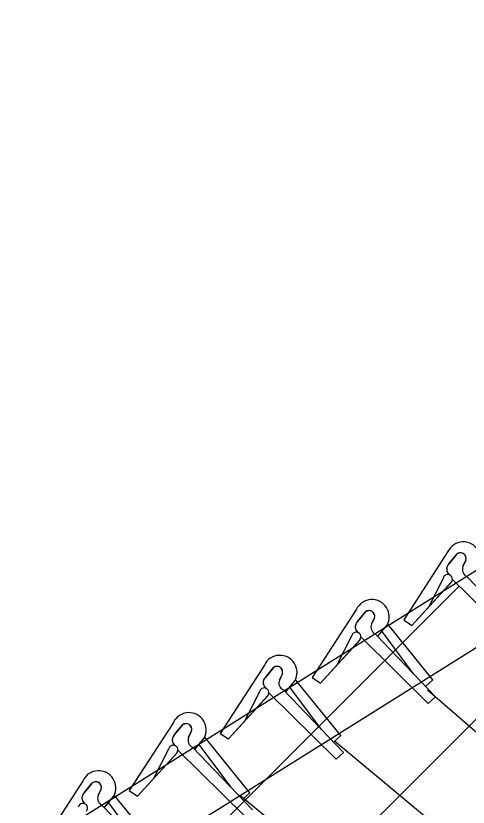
# Model space of a CAD drawing. Extents: x 0 to 2.85, y -0.1 to 1.83.
# Drawn here: x 2.51338 to 2.53796, y 0.9586 to 1.00161 of the extents above; entities that cross this region are included whole.
import ezdxf

# ---------------------------------------------------------------- set-up
doc = ezdxf.new("R2010")
doc.units = 0
doc.layers.add('sb_Chainlink Fence', color=7, linetype='Continuous')
doc.layers.add('sb_Existing Structural Steel', color=7, linetype='Continuous')

msp = doc.modelspace()

# ---------------------------------------------------------------- linework, layer by layer
at = {"layer": 'sb_Chainlink Fence'}
for p, q in [((2.4647550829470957, 0.8898565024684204), (2.5593142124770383, 0.9842715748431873)), ((2.536856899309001, 0.9724944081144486), (2.5344555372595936, 0.9687825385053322)), ((2.5369108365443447, 0.9718261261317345), (2.5373509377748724, 0.9723573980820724)), ((2.5373102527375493, 0.9723137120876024), (2.5369108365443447, 0.9718261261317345)), ((2.537835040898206, 0.9720331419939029), (2.5376748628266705, 0.9716773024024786)), ((2.537675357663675, 0.9716898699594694), (2.5378347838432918, 0.9720251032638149)), ((2.5378917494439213, 0.9711399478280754), (2.5411495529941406, 0.9677440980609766)), ((2.5349043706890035, 0.9684820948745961), (2.5370518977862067, 0.9708399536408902)), ((2.5349043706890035, 0.9684820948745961), (2.537038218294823, 0.9708260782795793)), ((2.536593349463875, 0.9710363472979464), (2.5357964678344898, 0.9694771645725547)), ((2.5370954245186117, 0.9709898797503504), (2.5407571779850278, 0.9673817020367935)), ((2.4647446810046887, 0.897907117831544), (2.537454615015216, 0.9706061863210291)), ((2.531890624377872, 0.9693595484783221), (2.529489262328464, 0.9656476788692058)), ((2.5319445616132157, 0.9686912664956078), (2.5323846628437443, 0.9692225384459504)), ((2.5323439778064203, 0.9691788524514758), (2.5319445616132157, 0.9686912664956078)), ((2.532868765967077, 0.9688982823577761), (2.5327085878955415, 0.9685424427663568)), ((2.532709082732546, 0.9685550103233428), (2.5328685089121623, 0.9688902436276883)), ((2.5335511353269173, 0.96850174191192), (2.533586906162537, 0.9685701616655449)), ((2.533586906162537, 0.9685701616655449), (2.5336172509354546, 0.968643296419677)), ((2.536040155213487, 0.9655339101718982), (2.5335986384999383, 0.9685455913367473)), ((2.5344555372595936, 0.9687825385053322), (2.5349043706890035, 0.9684820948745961)), ((2.5330615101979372, 0.9679108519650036), (2.5335511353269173, 0.96850174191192)), ((2.5330679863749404, 0.9679198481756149), (2.533553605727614, 0.9685037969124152)), ((2.5349980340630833, 0.9658560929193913), (2.5332791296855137, 0.9681498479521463)), ((2.5299380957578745, 0.9653472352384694), (2.532085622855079, 0.9677050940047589)), ((2.5299380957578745, 0.9653472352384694), (2.532071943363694, 0.9676912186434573)), ((2.531627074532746, 0.9679014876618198), (2.5308301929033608, 0.9663423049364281)), ((2.5321291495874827, 0.9678550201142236), (2.5357909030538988, 0.964246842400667)), ((2.5329254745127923, 0.9680050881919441), (2.5361832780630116, 0.96460923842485)), ((2.5268856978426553, 0.9663292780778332), (2.524484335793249, 0.9626174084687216)), ((2.5269396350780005, 0.9656609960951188), (2.527379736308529, 0.9661922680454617)), ((2.527339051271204, 0.9661485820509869), (2.5269396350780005, 0.9656609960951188)), ((2.5278638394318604, 0.965868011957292), (2.527703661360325, 0.965512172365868)), ((2.52770415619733, 0.9655247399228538), (2.527863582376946, 0.9658599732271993)), ((2.5285462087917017, 0.9654714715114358), (2.528581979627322, 0.9655398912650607)), ((2.528581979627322, 0.9655398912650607), (2.5286123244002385, 0.9656130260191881)), ((2.529489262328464, 0.9656476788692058), (2.5299380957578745, 0.9653472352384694)), ((2.536040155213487, 0.9655339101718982), (2.535647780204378, 0.9651715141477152)), ((2.5280565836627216, 0.9648805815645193), (2.5285462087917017, 0.9654714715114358)), ((2.5280630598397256, 0.9648895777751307), (2.5285486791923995, 0.9654735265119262)), ((2.529993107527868, 0.9628258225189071), (2.528274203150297, 0.9651195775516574)), ((2.5310352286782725, 0.9625036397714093), (2.528593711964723, 0.9655153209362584)), ((2.524933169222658, 0.9623169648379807), (2.5270806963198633, 0.9646748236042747)), ((2.5266221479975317, 0.9648712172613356), (2.5258252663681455, 0.9633120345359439)), ((2.527124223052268, 0.9648247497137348), (2.530785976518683, 0.9612165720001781)), ((2.527920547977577, 0.9649748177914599), (2.5311783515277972, 0.961578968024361)), ((2.5357544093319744, 0.9649757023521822), (2.6071165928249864, 0.9032692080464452)), ((2.524933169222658, 0.9623169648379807), (2.5270670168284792, 0.9646609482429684)), ((2.5361832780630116, 0.96460923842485), (2.5357909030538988, 0.964246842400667)), ((2.5219497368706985, 0.963214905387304), (2.5195483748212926, 0.9595030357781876)), ((2.5220036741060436, 0.9625466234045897), (2.5224437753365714, 0.9630778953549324)), ((2.5224030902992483, 0.9630342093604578), (2.5220036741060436, 0.9625466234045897)), ((2.5229278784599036, 0.9627536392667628), (2.5227677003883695, 0.9623977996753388)), ((2.5227681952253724, 0.9624103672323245), (2.5229276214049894, 0.9627456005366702)), ((2.524484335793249, 0.9626174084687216), (2.524933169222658, 0.9623169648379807)), ((2.523120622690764, 0.9617662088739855), (2.5236102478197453, 0.9623570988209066)), ((2.5231270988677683, 0.9617752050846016), (2.5236127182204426, 0.9623591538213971)), ((2.5236102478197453, 0.9623570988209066), (2.523646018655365, 0.9624255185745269)), ((2.523646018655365, 0.9624255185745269), (2.5236763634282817, 0.9624986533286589)), ((2.5260992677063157, 0.9593892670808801), (2.5236577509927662, 0.9624009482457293)), ((2.5310352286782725, 0.9625036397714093), (2.530642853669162, 0.9621412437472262)), ((2.5306907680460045, 0.9622170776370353), (2.602719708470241, 0.9021951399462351)), ((2.521686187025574, 0.9617568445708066), (2.520889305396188, 0.9601976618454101)), ((2.52218826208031, 0.9617103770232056), (2.5258500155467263, 0.9581021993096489)), ((2.522984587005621, 0.9618604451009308), (2.5262423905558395, 0.958464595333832)), ((2.5250571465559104, 0.9597114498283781), (2.5233382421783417, 0.9620052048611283)), ((2.5199972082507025, 0.9592025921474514), (2.5221447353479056, 0.9615604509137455)), ((2.5199972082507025, 0.9592025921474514), (2.522131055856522, 0.9615465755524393)), ((2.5311783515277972, 0.961578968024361), (2.530785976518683, 0.9612165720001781)), ((2.5170407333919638, 0.960058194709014), (2.5146393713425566, 0.9563463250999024)), ((2.517094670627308, 0.9593899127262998), (2.5175347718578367, 0.9599211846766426)), ((2.5174940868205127, 0.9598774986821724), (2.517094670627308, 0.9593899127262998)), ((2.51801887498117, 0.9595969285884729), (2.5178586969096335, 0.9592410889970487)), ((2.5178591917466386, 0.9592536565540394), (2.5180186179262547, 0.9595888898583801)), ((2.51821161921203, 0.9586094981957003), (2.5187012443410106, 0.9592003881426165)), ((2.5182180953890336, 0.9586184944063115), (2.518703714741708, 0.9592024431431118)), ((2.5187012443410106, 0.9592003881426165), (2.5187370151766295, 0.9592688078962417)), ((2.5187370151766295, 0.9592688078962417), (2.518767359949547, 0.9593419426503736)), ((2.52119026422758, 0.9562325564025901), (2.518748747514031, 0.9592442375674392)), ((2.5195483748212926, 0.9595030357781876), (2.5199972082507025, 0.9592025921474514)), ((2.5255396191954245, 0.9592777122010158), (2.598711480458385, 0.8992164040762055)), ((2.5260992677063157, 0.9593892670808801), (2.525706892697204, 0.9590268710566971)), ((2.5180755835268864, 0.9587037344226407), (2.521333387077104, 0.9553078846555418)), ((2.5201481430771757, 0.9565547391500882), (2.518429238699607, 0.9588484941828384))]:
    msp.add_line(p, q, dxfattribs=at)
for centre, radius, start, end in [((2.5376992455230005, 0.9720876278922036), 0.0009354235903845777, 331.31683079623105, 154.22348362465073), ((2.537544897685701, 0.972121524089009), 0.00030330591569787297, 343.05845601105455, 140.68050902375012), ((2.537545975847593, 0.972122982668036), 0.000304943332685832, 341.2780577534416, 129.76109879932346), ((2.537172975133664, 0.9715453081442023), 0.0003843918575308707, 140.7453603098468, 233.54895292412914), ((2.5371834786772, 0.9715458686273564), 0.0003909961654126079, 134.21088561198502, 232.77805807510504), ((2.5380640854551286, 0.9715216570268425), 0.00041880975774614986, 157.02698513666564, 245.70153370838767), ((2.536845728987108, 0.9709946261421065), 0.00025580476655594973, 319.56516219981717, 170.6132592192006), ((2.5327329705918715, 0.968952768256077), 0.0009354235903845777, 331.31683079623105, 154.22348362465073), ((2.532578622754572, 0.968986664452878), 0.00030330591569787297, 343.05845601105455, 140.68050902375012), ((2.532579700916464, 0.9689881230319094), 0.000304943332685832, 341.2780577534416, 129.76109879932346), ((2.532206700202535, 0.9684104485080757), 0.0003843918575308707, 140.7453603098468, 233.54895292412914), ((2.532217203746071, 0.9684110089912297), 0.0003909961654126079, 134.21088561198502, 232.77805807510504), ((2.533097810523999, 0.9683867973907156), 0.00041880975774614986, 157.02698513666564, 245.70153370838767), ((2.53187945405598, 0.9678597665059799), 0.00025580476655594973, 319.56516219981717, 170.6132592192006), ((2.527728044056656, 0.9659224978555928), 0.0009354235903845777, 331.31683079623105, 154.22348362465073), ((2.5275736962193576, 0.9659563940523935), 0.00030330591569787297, 343.05845601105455, 140.68050902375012), ((2.527574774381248, 0.9659578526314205), 0.000304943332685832, 341.2780577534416, 129.76109879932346), ((2.5272017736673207, 0.9653801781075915), 0.0003843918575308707, 140.7453603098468, 233.54895292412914), ((2.5272122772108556, 0.9653807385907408), 0.0003909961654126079, 134.21088561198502, 232.77805807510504), ((2.528092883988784, 0.9653565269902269), 0.00041880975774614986, 157.02698513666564, 245.70153370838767), ((2.5268745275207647, 0.9648294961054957), 0.00025580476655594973, 319.56516219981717, 170.6132592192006), ((2.5227920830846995, 0.962808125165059), 0.0009354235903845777, 331.31683079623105, 154.22348362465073), ((2.5226377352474, 0.9628420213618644), 0.00030330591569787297, 343.05845601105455, 140.68050902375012), ((2.522638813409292, 0.9628434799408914), 0.000304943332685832, 341.2780577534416, 129.76109879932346), ((2.522276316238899, 0.9622663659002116), 0.0003909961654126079, 134.21088561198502, 232.77805807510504), ((2.522265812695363, 0.9622658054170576), 0.0003843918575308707, 140.7453603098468, 233.54895292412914), ((2.5231569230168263, 0.9622421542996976), 0.00041880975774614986, 157.02698513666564, 245.70153370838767), ((2.521938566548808, 0.9617151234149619), 0.00025580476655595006, 319.56516219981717, 170.6132592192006), ((2.517883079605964, 0.9596514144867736), 0.0009354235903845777, 331.31683079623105, 154.22348362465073), ((2.517728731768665, 0.9596853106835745), 0.00030330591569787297, 343.05845601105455, 140.68050902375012), ((2.517729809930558, 0.9596867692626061), 0.000304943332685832, 341.2780577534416, 129.76109879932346), ((2.517356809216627, 0.9591090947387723), 0.0003843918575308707, 140.7453603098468, 233.54895292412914), ((2.5173673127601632, 0.9591096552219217), 0.0003909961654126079, 134.21088561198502, 232.77805807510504), ((2.5182479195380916, 0.9590854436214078), 0.00041880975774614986, 157.02698513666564, 245.70153370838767), ((2.5170295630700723, 0.9585584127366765), 0.00025580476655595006, 319.56516219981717, 170.6132592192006)]:
    msp.add_arc(centre, radius, start, end, dxfattribs=at)
at = {"layer": 'sb_Existing Structural Steel'}
for p, q in [((2.6689906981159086, 1.053235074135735), (2.4646754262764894, 0.9252836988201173)), ((2.6689602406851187, 1.0490331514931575), (2.465953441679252, 0.9219020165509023))]:
    msp.add_line(p, q, dxfattribs=at)

doc.saveas('drawing.dxf')
